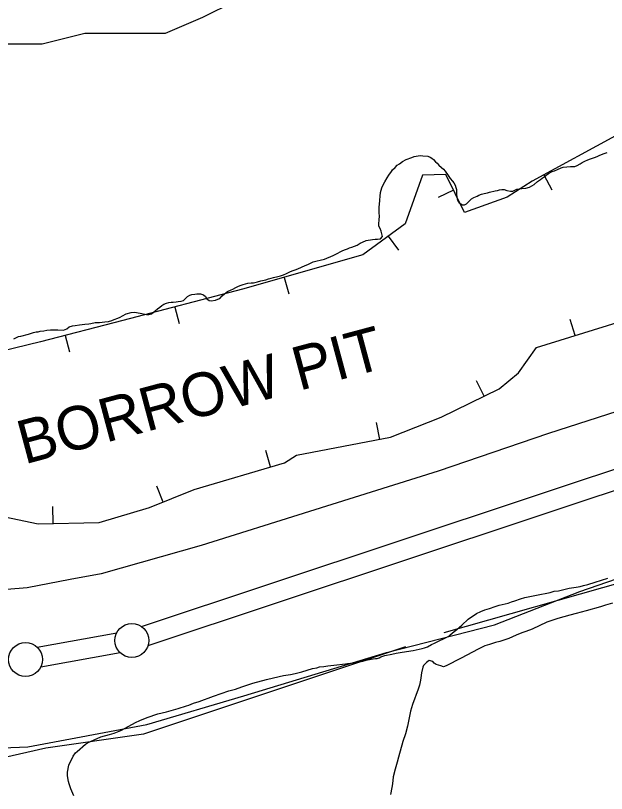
# Model space of a CAD drawing. Extents: x 3187622 to 3225504, y 800805 to 826213.
# Drawn here: x 3211189 to 3212058, y 807454 to 808598 of the extents above; entities that cross this region are included whole.
import ezdxf

# ---------------------------------------------------------------- set-up
doc = ezdxf.new("R2010")
doc.units = 0
for name, color, linetype in [('V-BORW-IDEN', 7, 'Continuous'), ('V-BORW-LINE', 7, 'Continuous'), ('V-LEVE-TOET', 7, 'Continuous'), ('V-SITE-VEGE', 7, 'Continuous'), ('V-SURV-LINE', 7, 'Continuous'), ('V-TOPO-SHOR', 7, 'Continuous')]:
    doc.layers.add(name, color=color, linetype=linetype)

msp = doc.modelspace()

# ---------------------------------------------------------------- linework, layer by layer
at = {"layer": 'V-BORW-LINE'}
for p, q in [((3211966.3, 808364.1), (3211978.3, 808342.1)), ((3211833.4, 808341.6), (3211811, 808330.4)), ((3211737.6, 808273.6), (3211752.4, 808253.4)), ((3211584.6, 808213.2), (3211591.4, 808189.2)), ((3211423.8, 808169.6), (3211430.1, 808145.4)), ((3212012.5, 808127.5), (3212005.1, 808151.4)), ((3211262.6, 808127.7), (3211268.8, 808103.5)), ((3211878.5, 808038.5), (3211867.5, 808061)), ((3211725, 807975), (3211720.3, 807999.6)), ((3211564.6, 807934.6), (3211557.5, 807958.6)), ((3211406.5, 807882.8), (3211397.1, 807906)), ((3211244.7, 807851.1), (3211244.2, 807876.1))]:
    msp.add_line(p, q, dxfattribs=at)
for points in [[(3212077.2, 808424.4), (3211949.1, 808354.7), (3211912.2, 808331.1), (3211849.8, 808308.6), (3211822, 808364.5), (3211788.1, 808363.6), (3211762.5, 808291.8), (3211700.4, 808246.3), (3211523.4, 808195.7), (3211347.3, 808149.6), (3211226.2, 808118.3), (3211147.1, 808099.3), (3211092.5, 808093), (3211049.7, 808098.3), (3210999.6, 808125.7), (3210954.2, 808132.5), (3210929.6, 808173.5), (3210928.4, 808212.1), (3210965.3, 808230.8), (3211017.1, 808229.8), (3211073.7, 808223.3)], [(3210360.6, 808065.1), (3210482.8, 808041), (3210624.3, 807999.1), (3210684.4, 807979.4), (3210833.4, 807946.2), (3210937, 807928), (3210997.7, 807901.4), (3211076.5, 807892.2), (3211163.8, 807862.8), (3211222.6, 807850.7), (3211312.5, 807852.6), (3211386.4, 807874.7), (3211451.9, 807901.2), (3211584.8, 807940.6), (3211602.5, 807951.5), (3211740.9, 807978.1), (3211815.4, 808007.6), (3211900.9, 808049.5), (3211928.9, 808072.9), (3211955.6, 808109.9), (3212074.3, 808146.8)]]:
    msp.add_lwpolyline(points, dxfattribs=at)
at = {"layer": 'V-LEVE-TOET'}
for points in [[(3212146.5, 808039.7), (3211973.3, 807983.5), (3211811.1, 807928.2), (3211621.5, 807868.7), (3211462.4, 807818.8), (3211315.3, 807777.1), (3211269.7, 807768.8), (3211206.7, 807756.7), (3211146.1, 807751.6), (3211110.6, 807754.6), (3211064.6, 807764.5), (3210966.7, 807789.4), (3210801.1, 807844.5), (3210625.3, 807898), (3210451.3, 807957.2), (3210277.1, 808016)], [(3210408.9, 807742.9), (3210567.3, 807681.2), (3210711.5, 807618), (3210760.1, 807597.8), (3210797.4, 807584.9), (3210860.5, 807567.9), (3210979.2, 807542), (3211065.8, 807523.5), (3211102.5, 807518.9), (3211144.9, 807520.3), (3211207.7, 807522.8), (3211382.3, 807555.8), (3211525.1, 807597.8), (3211734.8, 807661.4), (3211893.6, 807702.3), (3212019.2, 807751.2), (3212141.4, 807793.4)]]:
    msp.add_lwpolyline(points, dxfattribs=at)
at = {"layer": 'V-SITE-VEGE'}
for points in [[(3210328.9, 808635.4), (3210518.3, 808603.8), (3210589.3, 808580.1), (3210668.2, 808548.6), (3210826, 808517), (3210897, 808509.1), (3210952.2, 808532.8), (3211015.3, 808556.5), (3211228.4, 808556.5), (3211291.5, 808572.2), (3211409.8, 808572.2), (3211465.1, 808595.9), (3211512.4, 808619.6), (3211559.7, 808635.4), (3211615, 808659.1), (3211804.3, 808698.5), (3211891.1, 808714.3), (3211946.4, 808738), (3212025.3, 808761.7), (3212104.1, 808777.5)], [(3211588, 808218.9), (3211592.8, 808221.1), (3211596.3, 808222.6), (3211600.9, 808224.3), (3211604.5, 808225.5), (3211615.6, 808230.4), (3211619.2, 808232.1), (3211624, 808234.6), (3211627.3, 808236), (3211632.9, 808237.5), (3211637.2, 808238.7), (3211643.6, 808240.1), (3211656.5, 808245.2), (3211663.4, 808248.9), (3211666.7, 808250.6), (3211669.7, 808252.1), (3211673, 808253.6), (3211677.4, 808255.3), (3211680.7, 808256.5), (3211684.2, 808257.5), (3211691.6, 808260.4), (3211696.4, 808263.3), (3211699.7, 808265.1), (3211705.3, 808267.3), (3211714.4, 808268.9), (3211718.5, 808269.6), (3211721.8, 808269.6), (3211726.1, 808269.7), (3211728.9, 808273.2), (3211727.2, 808281.1), (3211725.5, 808284.9), (3211723.5, 808288.5), (3211723.9, 808292.5), (3211724.4, 808297.3), (3211724.8, 808303.9), (3211724.1, 808307.7), (3211724.2, 808313.7), (3211724.4, 808316.7), (3211724.8, 808320.3), (3211725.3, 808326.6), (3211725.7, 808332.6), (3211726.3, 808337.9), (3211727.9, 808344.7), (3211730.2, 808349.2), (3211732.3, 808353.8), (3211735.9, 808359.5), (3211738.2, 808363.3), (3211742.1, 808368.8), (3211743.9, 808371.3), (3211747.5, 808374.8), (3211750.8, 808378), (3211754.1, 808380.2), (3211758.7, 808383.4), (3211763.8, 808386.6), (3211772.4, 808389.6), (3211775.7, 808390.8), (3211781.6, 808391.7), (3211785.1, 808392.2), (3211788.6, 808392.1), (3211795.7, 808391.3), (3211799.2, 808390.2), (3211801.7, 808388.4), (3211804.2, 808386.3), (3211807.2, 808383.3), (3211809.5, 808381.2), (3211811.9, 808378.4), (3211815.7, 808374.8), (3211818.9, 808372.2), (3211821.4, 808369.2), (3211825.6, 808363), (3211828.6, 808358.5), (3211831.8, 808354.9), (3211834, 808352.3), (3211836, 808348.8), (3211837, 808345.5), (3211837.7, 808342.2), (3211838.1, 808338.6), (3211838.1, 808335.3), (3211838.6, 808331.8), (3211838.8, 808328.5), (3211840, 808325.7), (3211841.7, 808322.7), (3211846.5, 808319.8), (3211849.8, 808320), (3211852.6, 808321.5), (3211856.9, 808325.5), (3211860, 808328.7), (3211863.5, 808330.7), (3211868.1, 808332.7), (3211870.9, 808333.9), (3211874.7, 808335.3), (3211878.8, 808336.5), (3211883.6, 808337.7), (3211886.6, 808338.7), (3211895, 808340.6), (3211898.3, 808341.1), (3211901.3, 808342), (3211904.6, 808342.2), (3211907.9, 808342.2), (3211911.9, 808340.9), (3211917.5, 808340)], [(3211917.5, 808340), (3211921, 808340), (3211923.8, 808341.5), (3211926.8, 808342.7), (3211929.9, 808343.6), (3211934.2, 808343.8), (3211939.8, 808344.5), (3211945.3, 808346), (3211948.9, 808347.9), (3211952, 808349.9), (3211957.1, 808354.1), (3211961.4, 808357.3), (3211963.7, 808359.3), (3211967, 808361.1), (3211969.8, 808363.3), (3211973.1, 808365.8), (3211978.5, 808368.7), (3211982, 808369.9), (3211986.6, 808371.6), (3211991.9, 808374.1), (3211995, 808375.1), (3212000, 808375.7), (3212005.6, 808376.2), (3212011.7, 808376.3), (3212015.2, 808377.6), (3212019.6, 808380), (3212022.6, 808382), (3212026.4, 808384), (3212031, 808385.9), (3212034.8, 808387.4), (3212040.9, 808389.6), (3212044.7, 808391), (3212048.5, 808392.7), (3212054.9, 808395.2), (3212059.7, 808396.9)], [(3211186.8, 808123), (3211190.9, 808125), (3211193.7, 808126.2), (3211197, 808126.9), (3211208.4, 808129.8), (3211211.4, 808130.8), (3211215.7, 808132.2), (3211219.8, 808133.2), (3211222.8, 808133.1), (3211225.9, 808133.9), (3211230.9, 808134.8), (3211235.7, 808135.5), (3211240.8, 808135.9), (3211246.6, 808135.8), (3211251.7, 808135.8), (3211260.2, 808135.6), (3211265.1, 808137.6), (3211268.1, 808140.6), (3211273, 808141.8), (3211277, 808142.2), (3211283.6, 808143.4), (3211287.4, 808143.9), (3211291.4, 808144.5), (3211297, 808145), (3211300, 808145.4), (3211306.6, 808146.6), (3211312.7, 808147), (3211316.7, 808147.2), (3211320.8, 808147.7), (3211326.1, 808148.4), (3211330.9, 808149.8), (3211334.5, 808151.3), (3211339.8, 808153.2), (3211343.3, 808154.7), (3211346.7, 808156.7), (3211352, 808159.6), (3211359.3, 808161.3), (3211364.9, 808162.2), (3211369.7, 808161.1), (3211372.7, 808160.6), (3211382, 808158.7), (3211385.6, 808158.4), (3211389.4, 808159.8), (3211392.4, 808162.1), (3211394.7, 808164.1), (3211398.3, 808167), (3211401.6, 808169.5), (3211404.5, 808172), (3211407.3, 808174), (3211411.6, 808175.2), (3211415.1, 808176.1), (3211418.2, 808176.6), (3211421.4, 808176.8), (3211425.5, 808177.3), (3211428.5, 808177.5), (3211432.8, 808178.2), (3211436.6, 808179.1), (3211439.2, 808181.9), (3211442.3, 808184.9), (3211445.8, 808187.1), (3211448.9, 808187.8), (3211453.2, 808188.7), (3211456.2, 808188.9), (3211461.3, 808188.9), (3211466, 808187.5), (3211468.8, 808185), (3211470.8, 808181.7), (3211474, 808179.4), (3211477, 808178.8), (3211483.4, 808179.7), (3211486.9, 808180.9), (3211490, 808182.2), (3211493.5, 808185.9), (3211496.9, 808189.1), (3211501.2, 808192.4), (3211506.3, 808194.8), (3211509.1, 808196), (3211513.2, 808198.2), (3211517.2, 808200.2), (3211521.3, 808201.7), (3211524.1, 808202.9), (3211531.2, 808204.6), (3211536, 808205), (3211539.5, 808205.2), (3211545.4, 808206.6), (3211550.4, 808208.1), (3211557.3, 808209.7), (3211561.6, 808210.9), (3211565.4, 808212.2), (3211568.7, 808212.9), (3211575, 808214.3), (3211579.1, 808215.5), (3211583.6, 808217), (3211588, 808218.9)], [(3211271, 807460.9), (3211268.3, 807468.6), (3211267.4, 807471.6), (3211265.7, 807480.2), (3211265.8, 807485.3), (3211267.7, 807495.6), (3211274, 807509.1), (3211277.8, 807514.1), (3211279.9, 807516.1), (3211292.1, 807526.8), (3211295.2, 807528.5), (3211315, 807537.4), (3211327.7, 807541), (3211334.6, 807543.1), (3211344.2, 807546.8), (3211350.8, 807550), (3211365.8, 807558.6), (3211372.4, 807561.5), (3211383.1, 807565.9), (3211398.8, 807571.3), (3211411.5, 807574.4), (3211428.8, 807579.2), (3211440.9, 807583.3), (3211444.2, 807584.3), (3211451.3, 807587.2), (3211459.7, 807589.6), (3211480.5, 807597.1), (3211502.9, 807605.2), (3211512.7, 807607.8), (3211522.4, 807611.2), (3211538.6, 807616.3), (3211558.7, 807621.8), (3211576.9, 807626.1), (3211583.7, 807627.5), (3211593.9, 807629.1), (3211600.5, 807630.8), (3211610.3, 807633.2), (3211626.1, 807637.8), (3211632.6, 807639.2), (3211636.4, 807640.2), (3211643, 807641.1), (3211648.8, 807642), (3211657.4, 807642.9), (3211674.6, 807644.9), (3211677.7, 807645.4), (3211686.5, 807646.3), (3211692.1, 807647.2), (3211700, 807648.9), (3211707.1, 807650.5), (3211715.2, 807652.2), (3211718.7, 807652.6), (3211721.2, 807652.8), (3211724.3, 807653.8), (3211726.8, 807655.3), (3211732.4, 807657.2), (3211742.8, 807658.9), (3211749.4, 807660.3), (3211758.2, 807662.2), (3211774.4, 807664.5), (3211787.4, 807667.6), (3211790.9, 807668.5), (3211795.2, 807670), (3211801.1, 807673.2), (3211805.4, 807675.2), (3211826.5, 807685.7), (3211828.8, 807687.4), (3211834.7, 807692.2), (3211838.5, 807695.4), (3211845.7, 807701.6), (3211855.1, 807710.3), (3211867.4, 807718.7), (3211873.5, 807721.7), (3211879.8, 807724.1), (3211886.2, 807726.3), (3211894.8, 807729.2), (3211900.6, 807730.9), (3211913.8, 807734), (3211918.6, 807735.9), (3211923.7, 807737.4), (3211932.1, 807740.3), (3211938.4, 807742.2), (3211948, 807744.4), (3211962.7, 807747.4), (3211968.1, 807748.4), (3211975.9, 807750), (3211981.7, 807751.5), (3211987.8, 807752.4), (3212003.8, 807755.9), (3212013.9, 807757.8), (3212019.7, 807758.8), (3212024.5, 807759.9), (3212030.9, 807761.4), (3212042, 807764.8), (3212060.3, 807770.6)], [(3212067.1, 807734.1), (3212057, 807731), (3212049.6, 807728.5), (3212028.8, 807722.8), (3212013.9, 807718.9), (3212004.7, 807716.3), (3211987, 807711.5), (3211970.7, 807705.9), (3211949.1, 807695.9), (3211939.7, 807692.2), (3211933.9, 807690.5), (3211925.8, 807686.8), (3211915.1, 807682.2), (3211901.4, 807677.8), (3211895.3, 807676.4), (3211886.2, 807673.5), (3211879.8, 807671.1), (3211869.7, 807666.2), (3211844.7, 807653.1), (3211822.9, 807642.1)], [(3211822.9, 807642.1), (3211819, 807640.4), (3211814.8, 807641.7), (3211808.2, 807644), (3211805.2, 807645.6), (3211803.2, 807648.2), (3211797.5, 807649.8), (3211793.6, 807646.8), (3211791.8, 807645), (3211789.5, 807642.3), (3211788.2, 807640), (3211786.3, 807631.5), (3211785.5, 807624.4), (3211784.9, 807620.6), (3211783.3, 807613.6), (3211781.5, 807607.8), (3211773.1, 807584.9), (3211770.1, 807575.1), (3211769.3, 807570.1), (3211765.8, 807553.2), (3211762.9, 807541.9), (3211759.2, 807530.6), (3211752.8, 807507.7), (3211750.6, 807500.4), (3211747.5, 807490.1), (3211745, 807478.5), (3211743.6, 807468.2), (3211741.4, 807455.3), (3211740.9, 807452.6)], [(3211275.2, 807450.8), (3211271, 807460.9)]]:
    msp.add_lwpolyline(points, dxfattribs=at)
at = {"layer": 'V-SURV-LINE'}
for points in [[(3211374.7, 807699.8), (3214036.1, 808584.7)], [(3214045.5, 808556.2), (3211384.2, 807671.3)], [(3211221.1, 807669.5), (3211338.2, 807690.5)], [(3211343.5, 807660.9), (3211226.4, 807640)]]:
    msp.add_lwpolyline(points, dxfattribs=at)
for centre in [(3211360.5, 807679.2), (3211204.1, 807651.2)]:
    msp.add_circle(centre, 25, dxfattribs=at)
at = {"layer": 'V-TOPO-SHOR'}
msp.add_line((3212253.6, 807813.5), (3211819.1, 807690.4), dxfattribs=at)
msp.add_lwpolyline([(3211762.7, 807669.9), (3211377.8, 807541.6), (3211234.1, 807521), (3211167.4, 807505.6), (3211018.6, 807521)], dxfattribs=at)

# ---------------------------------------------------------------- texts
at = {"layer": 'V-BORW-IDEN'}
msp.add_text('BORROW PIT', height=64, rotation=15, dxfattribs=at).set_placement((3211202.4, 807937.9))

doc.saveas('drawing.dxf')
